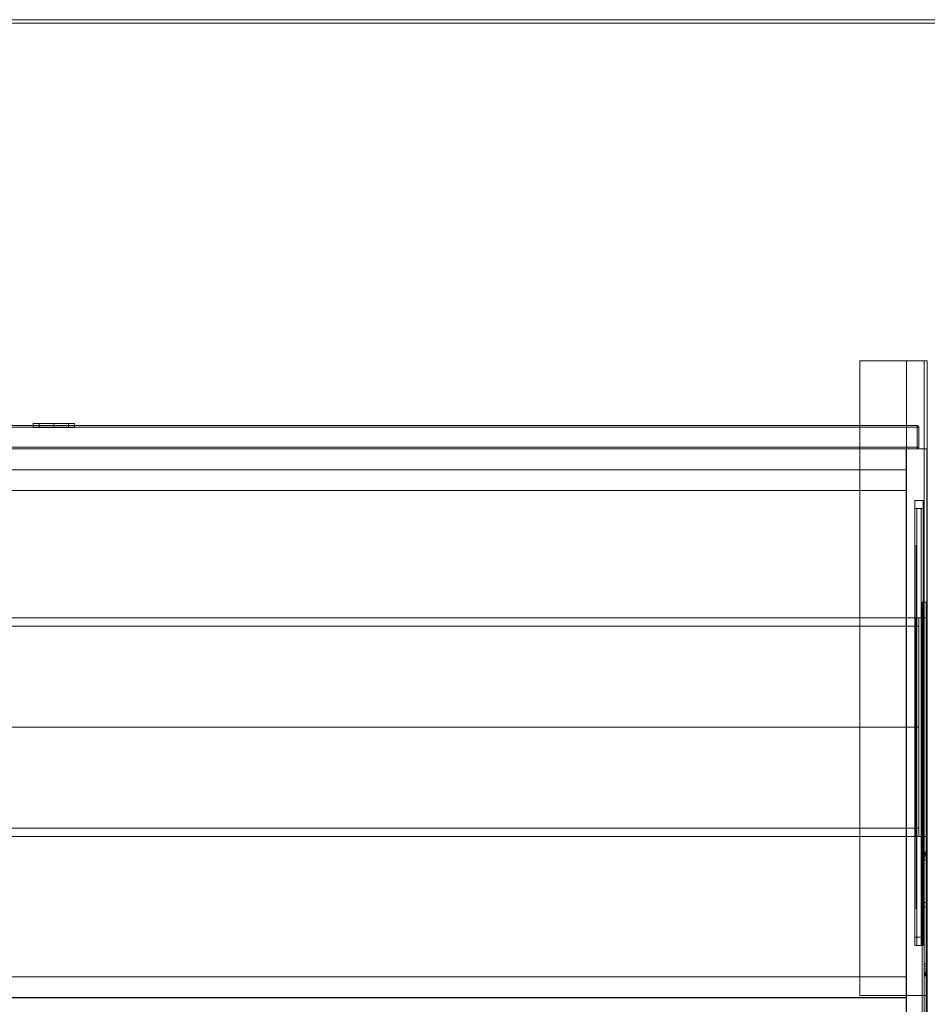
# Model space of a CAD drawing. Header units: inches. Extents: x 813 to 1305, y 19 to 194.
# Tile 638 of 656: x 1238 to 1259, y 107 to 131. Entities that reach past the tile are written whole.
import ezdxf

# ---------------------------------------------------------------- set-up
doc = ezdxf.new("R2010")
doc.units = ezdxf.units.IN
doc.header["$MEASUREMENT"] = 0
for name, color, linetype, true_color in [('CET color Grey100', 7, 'Continuous', 0xffffff), ('CET color Grey19', 7, 'Continuous', 0x2f2e34), ('CET color Grey98', 7, 'Continuous', 0xfafafa), ('CET color NavajoWhite4', 7, 'Continuous', 0x81775f)]:
    doc.layers.add(name, color=color, linetype=linetype, true_color=true_color)
doc.layers.add('CET Default', color=7, linetype='Continuous')

# ---------------------------------------------------------------- blocks, each defined once
blk = doc.blocks.new('*C180')
at = {"layer": 'CET color Grey19', "linetype": 'Continuous', "lineweight": 0}
for points in [[(42, 0.115, 18.75), (42, -0.55, 27.675), (42, 0.115, 27.675), (42, 0.115, 18.75)], [(42, -1.022, 24.836), (42, -1.028, 24.862), (42, -1.02, 24.809), (42, -1.022, 24.836)], [(42, -1.032, 23.926), (42, -1.02, 23.991), (42, -1.068, 23.869), (42, -1.032, 23.926)], [(42, -1.038, 24.887), (42, -1.051, 24.91), (42, -1.028, 24.862), (42, -1.038, 24.887)], [(42, -1.068, 24.931), (42, -1.088, 24.95), (42, -1.051, 24.91), (42, -1.068, 24.931)], [(42, -1.122, 23.829), (42, -1.068, 23.869), (42, -1.186, 23.812), (42, -1.122, 23.829)], [(42, -1.253, 23.819), (42, -1.186, 23.812), (42, -1.312, 23.85), (42, -1.253, 23.819)], [(42, -3.815, 26.25), (42, -3.887, 26.235), (42, -3.947, 26.192), (42, -3.815, 26.25)], [(42, -3.995, 26.056), (42, -3.974, 25.986), (42, -3.927, 25.929), (42, -3.995, 26.056)], [(42, -3.947, 26.192), (42, -3.985, 26.129), (42, -3.995, 26.056), (42, -3.947, 26.192)]]:
    blk.add_3dface(points, dxfattribs=at)
for points, invisible_edges in [([(42, -0.55, 27.675), (42.075, -0.55, 27.675), (42.075, 0.115, 27.675), (42, -0.55, 27.675)], 4), ([(42, -0.55, 27.675), (42.075, 0.115, 27.675), (42, 0.115, 27.675), (42, -0.55, 27.675)], 9), ([(42, 0.115, 18.75), (42.075, 0.115, 18.75), (42.075, -0.55, 18.75), (42, 0.115, 18.75)], 4), ([(42, 0.115, 18.75), (42.075, -0.55, 18.75), (42, -0.55, 18.75), (42, 0.115, 18.75)], 9), ([(42, 0.115, 18.75), (42, -0.55, 18.75), (42, -0.55, 27.75), (42, 0.115, 18.75)], 2), ([(42.075, 0.115, 27.675), (42.075, -0.55, 27.675), (42.075, 0.115, 18.75), (42.075, 0.115, 27.675)], 2), ([(42.075, -0.55, 18.75), (42.075, 0.115, 18.75), (42.075, -0.55, 27.675), (42.075, -0.55, 18.75)], 6), ([(42, -0.55, 27.75), (43.62, -0.55, 27.75), (43.62, -15.8, 27.75), (42, -0.55, 27.75)], 4), ([(42, -0.55, 27.75), (43.62, -15.8, 27.75), (42, -15.8, 27.75), (42, -0.55, 27.75)], 9), ([(42, -0.55, 27.75), (42.075, -0.55, 27.675), (43.62, -0.55, 27.675), (42, -0.55, 27.75)], 4), ([(42, -0.55, 27.75), (43.62, -0.55, 27.675), (43.62, -0.55, 27.75), (42, -0.55, 27.75)], 9), ([(42, -1.088, 24.95), (42, -0.55, 27.75), (42, -1.051, 24.91), (42, -1.088, 24.95)], 11), ([(42, -1.051, 24.91), (42, -0.55, 27.75), (42, -1.028, 24.862), (42, -1.051, 24.91)], 11), ([(42, -1.028, 24.862), (42, -0.55, 27.75), (42, -1.02, 24.809), (42, -1.028, 24.862)], 11), ([(42, -0.55, 27.75), (42, -1.088, 24.95), (42, -2.675, 26.211), (42, -0.55, 27.75)], 13), ([(42, -2.709, 26.232), (42, -0.55, 27.75), (42, -2.675, 26.211), (42, -2.709, 26.232)], 11), ([(42, -1.186, 23.812), (42, -0.55, 18.75), (42, -1.312, 23.85), (42, -1.186, 23.812)], 11), ([(42, -1.068, 23.869), (42, -0.55, 18.75), (42, -1.186, 23.812), (42, -1.068, 23.869)], 11), ([(42, -1.02, 23.991), (42, -0.55, 18.75), (42, -1.068, 23.869), (42, -1.02, 23.991)], 11), ([(42, -0.55, 18.75), (42, -1.02, 23.991), (42, -1.02, 24.809), (42, -0.55, 18.75)], 13), ([(42, -0.55, 18.75), (42, -1.02, 24.809), (42, -0.55, 27.75), (42, -0.55, 18.75)], 15), ([(42, -15.8, 27.75), (42.075, -15.8, 27.675), (42.075, -0.55, 27.675), (42, -15.8, 27.75)], 4), ([(42, -15.8, 27.75), (42.075, -0.55, 27.675), (42, -0.55, 27.75), (42, -15.8, 27.75)], 9), ([(42, -0.55, 18.75), (42.075, -0.55, 18.75), (42.075, -15.8, 27.162), (42, -0.55, 18.75)], 6), ([(42, -0.55, 18.75), (42.075, -15.8, 27.162), (42, -15.8, 27.162), (42, -0.55, 18.75)], 9), ([(42, -0.55, 27.75), (42, -15.8, 27.162), (42, -15.8, 27.75), (42, -0.55, 27.75)], 9), ([(42, -0.55, 27.75), (42, -2.787, 26.25), (42, -3.815, 26.25), (42, -0.55, 27.75)], 13), ([(42, -0.55, 27.75), (42, -3.815, 26.25), (42, -15.8, 27.162), (42, -0.55, 27.75)], 15), ([(42, -15.8, 27.162), (42, -1.312, 23.85), (42, -0.55, 18.75), (42, -15.8, 27.162)], 11), ([(42, -2.747, 26.246), (42, -0.55, 27.75), (42, -2.709, 26.232), (42, -2.747, 26.246)], 11), ([(42, -2.787, 26.25), (42, -0.55, 27.75), (42, -2.747, 26.246), (42, -2.787, 26.25)], 11), ([(42.075, -0.55, 18.75), (42.5, -0.55, 18.75), (42.5, -15.8, 27.162), (42.075, -0.55, 18.75)], 4), ([(42.075, -0.55, 18.75), (42.5, -15.8, 27.162), (42.075, -15.8, 27.162), (42.075, -0.55, 18.75)], 13), ([(42.075, -15.8, 27.237), (42.5, -15.8, 27.237), (42.5, -0.55, 18.825), (42.075, -15.8, 27.237)], 4), ([(42.075, -15.8, 27.237), (42.5, -0.55, 18.825), (42.075, -0.55, 18.825), (42.075, -15.8, 27.237)], 9), ([(42.075, -0.55, 18.75), (42.075, -0.55, 18.825), (42.5, -0.55, 18.825), (42.075, -0.55, 18.75)], 4), ([(42.075, -0.55, 18.75), (42.5, -0.55, 18.825), (42.5, -0.55, 18.75), (42.075, -0.55, 18.75)], 9), ([(42.075, -15.8, 27.675), (43.62, -15.8, 27.675), (43.62, -0.55, 27.675), (42.075, -15.8, 27.675)], 4), ([(42.075, -15.8, 27.675), (43.62, -0.55, 27.675), (42.075, -0.55, 27.675), (42.075, -15.8, 27.675)], 9), ([(42.075, -1.088, 24.95), (42.075, -1.068, 24.931), (42.075, -0.55, 27.675), (42.075, -1.088, 24.95)], 6), ([(42.075, -1.068, 24.931), (42.075, -1.051, 24.91), (42.075, -0.55, 27.675), (42.075, -1.068, 24.931)], 6), ([(42.075, -1.051, 24.91), (42.075, -1.038, 24.887), (42.075, -0.55, 27.675), (42.075, -1.051, 24.91)], 6), ([(42.075, -1.038, 24.887), (42.075, -1.028, 24.862), (42.075, -0.55, 27.675), (42.075, -1.038, 24.887)], 6), ([(42.075, -1.028, 24.862), (42.075, -1.022, 24.836), (42.075, -0.55, 27.675), (42.075, -1.028, 24.862)], 6), ([(42.075, -1.022, 24.836), (42.075, -1.02, 24.809), (42.075, -0.55, 27.675), (42.075, -1.022, 24.836)], 6), ([(42.075, -2.675, 26.211), (42.075, -1.088, 24.95), (42.075, -0.55, 27.675), (42.075, -2.675, 26.211)], 6), ([(42.075, -2.709, 26.232), (42.075, -2.691, 26.223), (42.075, -0.55, 27.675), (42.075, -2.709, 26.232)], 6), ([(42.075, -2.691, 26.223), (42.075, -2.675, 26.211), (42.075, -0.55, 27.675), (42.075, -2.691, 26.223)], 6), ([(42.075, -1.02, 23.991), (42.075, -1.032, 23.926), (42.075, -0.55, 18.75), (42.075, -1.02, 23.991)], 6), ([(42.075, -1.032, 23.926), (42.075, -1.068, 23.869), (42.075, -0.55, 18.75), (42.075, -1.032, 23.926)], 6), ([(42.075, -1.068, 23.869), (42.075, -1.122, 23.829), (42.075, -0.55, 18.75), (42.075, -1.068, 23.869)], 6), ([(42.075, -1.122, 23.829), (42.075, -1.186, 23.812), (42.075, -0.55, 18.75), (42.075, -1.122, 23.829)], 6), ([(42.075, -1.186, 23.812), (42.075, -1.253, 23.819), (42.075, -0.55, 18.75), (42.075, -1.186, 23.812)], 6), ([(42.075, -1.253, 23.819), (42.075, -1.312, 23.85), (42.075, -0.55, 18.75), (42.075, -1.253, 23.819)], 6), ([(42.075, -1.02, 24.809), (42.075, -1.02, 23.991), (42.075, -0.55, 18.75), (42.075, -1.02, 24.809)], 6), ([(42.075, -1.02, 24.809), (42.075, -0.55, 18.75), (42.075, -0.55, 27.675), (42.075, -1.02, 24.809)], 15), ([(42.075, -15.8, 27.162), (42.075, -0.55, 27.675), (42.075, -15.8, 27.675), (42.075, -15.8, 27.162)], 9), ([(42.075, -1.312, 23.85), (42.075, -15.8, 27.162), (42.075, -0.55, 18.75), (42.075, -1.312, 23.85)], 13), ([(42.075, -3.815, 26.25), (42.075, -2.787, 26.25), (42.075, -0.55, 27.675), (42.075, -3.815, 26.25)], 6), ([(42.075, -3.815, 26.25), (42.075, -0.55, 27.675), (42.075, -15.8, 27.162), (42.075, -3.815, 26.25)], 15), ([(42.075, -2.787, 26.25), (42.075, -2.767, 26.249), (42.075, -0.55, 27.675), (42.075, -2.787, 26.25)], 6), ([(42.075, -2.767, 26.249), (42.075, -2.747, 26.246), (42.075, -0.55, 27.675), (42.075, -2.767, 26.249)], 6), ([(42.075, -2.747, 26.246), (42.075, -2.727, 26.24), (42.075, -0.55, 27.675), (42.075, -2.747, 26.246)], 6), ([(42.075, -2.727, 26.24), (42.075, -2.709, 26.232), (42.075, -0.55, 27.675), (42.075, -2.727, 26.24)], 6), ([(42.5, -0.55, 18.75), (42.5, -0.55, 18.825), (42.5, -15.8, 27.237), (42.5, -0.55, 18.75)], 4), ([(42.5, -0.55, 18.75), (42.5, -15.8, 27.237), (42.5, -15.8, 27.162), (42.5, -0.55, 18.75)], 9), ([(43.62, -15.8, 27.75), (43.62, -15.8, 27.675), (43.62, -0.55, 27.675), (43.62, -15.8, 27.75)], 4), ([(43.62, -15.8, 27.75), (43.62, -0.55, 27.675), (43.62, -0.55, 27.75), (43.62, -15.8, 27.75)], 9), ([(42, -1.02, 24.809), (42.075, -1.02, 24.809), (42.075, -1.022, 24.836), (42, -1.02, 24.809)], 4), ([(42, -1.02, 24.809), (42.075, -1.022, 24.836), (42, -1.022, 24.836), (42, -1.02, 24.809)], 9), ([(42, -1.02, 23.991), (42, -1.032, 23.926), (42.075, -1.032, 23.926), (42, -1.02, 23.991)], 4), ([(42, -1.02, 23.991), (42.075, -1.032, 23.926), (42.075, -1.02, 23.991), (42, -1.02, 23.991)], 9), ([(42, -1.02, 23.991), (42.075, -1.02, 23.991), (42.075, -1.02, 24.809), (42, -1.02, 23.991)], 4), ([(42, -1.02, 23.991), (42.075, -1.02, 24.809), (42, -1.02, 24.809), (42, -1.02, 23.991)], 9), ([(42, -1.022, 24.836), (42.075, -1.022, 24.836), (42.075, -1.028, 24.862), (42, -1.022, 24.836)], 4), ([(42, -1.022, 24.836), (42.075, -1.028, 24.862), (42, -1.028, 24.862), (42, -1.022, 24.836)], 9), ([(42, -1.028, 24.862), (42.075, -1.028, 24.862), (42.075, -1.038, 24.887), (42, -1.028, 24.862)], 4), ([(42, -1.028, 24.862), (42.075, -1.038, 24.887), (42, -1.038, 24.887), (42, -1.028, 24.862)], 9), ([(42, -1.032, 23.926), (42, -1.068, 23.869), (42.075, -1.068, 23.869), (42, -1.032, 23.926)], 4), ([(42, -1.032, 23.926), (42.075, -1.068, 23.869), (42.075, -1.032, 23.926), (42, -1.032, 23.926)], 9), ([(42, -1.038, 24.887), (42.075, -1.038, 24.887), (42.075, -1.051, 24.91), (42, -1.038, 24.887)], 4), ([(42, -1.038, 24.887), (42.075, -1.051, 24.91), (42, -1.051, 24.91), (42, -1.038, 24.887)], 9), ([(42, -1.051, 24.91), (42.075, -1.051, 24.91), (42.075, -1.068, 24.931), (42, -1.051, 24.91)], 4), ([(42, -1.051, 24.91), (42.075, -1.068, 24.931), (42, -1.068, 24.931), (42, -1.051, 24.91)], 9), ([(42, -1.068, 24.931), (42.075, -1.068, 24.931), (42.075, -1.088, 24.95), (42, -1.068, 24.931)], 4), ([(42, -1.068, 24.931), (42.075, -1.088, 24.95), (42, -1.088, 24.95), (42, -1.068, 24.931)], 9), ([(42, -1.068, 23.869), (42, -1.122, 23.829), (42.075, -1.122, 23.829), (42, -1.068, 23.869)], 4), ([(42, -1.068, 23.869), (42.075, -1.122, 23.829), (42.075, -1.068, 23.869), (42, -1.068, 23.869)], 9), ([(42, -1.088, 24.95), (42.075, -1.088, 24.95), (42.075, -2.675, 26.211), (42, -1.088, 24.95)], 4), ([(42, -1.088, 24.95), (42.075, -2.675, 26.211), (42, -2.675, 26.211), (42, -1.088, 24.95)], 9), ([(42, -1.122, 23.829), (42, -1.186, 23.812), (42.075, -1.186, 23.812), (42, -1.122, 23.829)], 4), ([(42, -1.122, 23.829), (42.075, -1.186, 23.812), (42.075, -1.122, 23.829), (42, -1.122, 23.829)], 9), ([(42, -1.186, 23.812), (42, -1.253, 23.819), (42.075, -1.253, 23.819), (42, -1.186, 23.812)], 4), ([(42, -1.186, 23.812), (42.075, -1.253, 23.819), (42.075, -1.186, 23.812), (42, -1.186, 23.812)], 9), ([(42, -1.253, 23.819), (42, -1.312, 23.85), (42.075, -1.312, 23.85), (42, -1.253, 23.819)], 4), ([(42, -1.253, 23.819), (42.075, -1.312, 23.85), (42.075, -1.253, 23.819), (42, -1.253, 23.819)], 9), ([(42, -3.927, 25.929), (42.075, -3.927, 25.929), (42.075, -1.312, 23.85), (42, -3.927, 25.929)], 4), ([(42, -3.927, 25.929), (42.075, -1.312, 23.85), (42, -1.312, 23.85), (42, -3.927, 25.929)], 9), ([(42, -15.8, 27.162), (42, -3.927, 25.929), (42, -1.312, 23.85), (42, -15.8, 27.162)], 13), ([(42.075, -1.312, 23.85), (42.075, -3.927, 25.929), (42.075, -15.8, 27.162), (42.075, -1.312, 23.85)], 6), ([(42, -2.675, 26.211), (42.075, -2.675, 26.211), (42.075, -2.691, 26.223), (42, -2.675, 26.211)], 4), ([(42, -2.675, 26.211), (42.075, -2.691, 26.223), (42, -2.691, 26.223), (42, -2.675, 26.211)], 15), ([(42, -2.691, 26.223), (42, -2.709, 26.232), (42, -2.675, 26.211), (42, -2.691, 26.223)], 13), ([(42, -2.691, 26.223), (42.075, -2.691, 26.223), (42.075, -2.709, 26.232), (42, -2.691, 26.223)], 13), ([(42, -2.691, 26.223), (42.075, -2.709, 26.232), (42, -2.709, 26.232), (42, -2.691, 26.223)], 15), ([(42, -2.709, 26.232), (42.075, -2.709, 26.232), (42.075, -2.727, 26.24), (42, -2.709, 26.232)], 13), ([(42, -2.709, 26.232), (42.075, -2.727, 26.24), (42, -2.727, 26.24), (42, -2.709, 26.232)], 15), ([(42, -2.727, 26.24), (42, -2.747, 26.246), (42, -2.709, 26.232), (42, -2.727, 26.24)], 13), ([(42, -2.727, 26.24), (42.075, -2.727, 26.24), (42.075, -2.747, 26.246), (42, -2.727, 26.24)], 13), ([(42, -2.727, 26.24), (42.075, -2.747, 26.246), (42, -2.747, 26.246), (42, -2.727, 26.24)], 15), ([(42, -2.747, 26.246), (42.075, -2.747, 26.246), (42.075, -2.767, 26.249), (42, -2.747, 26.246)], 13), ([(42, -2.747, 26.246), (42.075, -2.767, 26.249), (42, -2.767, 26.249), (42, -2.747, 26.246)], 15), ([(42, -2.767, 26.249), (42, -2.787, 26.25), (42, -2.747, 26.246), (42, -2.767, 26.249)], 13), ([(42, -2.767, 26.249), (42.075, -2.767, 26.249), (42.075, -2.787, 26.25), (42, -2.767, 26.249)], 13), ([(42, -2.767, 26.249), (42.075, -2.787, 26.25), (42, -2.787, 26.25), (42, -2.767, 26.249)], 13), ([(42, -2.787, 26.25), (42.075, -2.787, 26.25), (42.075, -3.815, 26.25), (42, -2.787, 26.25)], 4), ([(42, -2.787, 26.25), (42.075, -3.815, 26.25), (42, -3.815, 26.25), (42, -2.787, 26.25)], 9), ([(42, -3.815, 26.25), (42.075, -3.815, 26.25), (42.075, -3.887, 26.235), (42, -3.815, 26.25)], 4), ([(42, -3.815, 26.25), (42.075, -3.887, 26.235), (42, -3.887, 26.235), (42, -3.815, 26.25)], 9), ([(42, -15.8, 27.162), (42, -3.815, 26.25), (42, -3.947, 26.192), (42, -15.8, 27.162)], 13), ([(42, -3.887, 26.235), (42.075, -3.887, 26.235), (42.075, -3.947, 26.192), (42, -3.887, 26.235)], 4), ([(42, -3.887, 26.235), (42.075, -3.947, 26.192), (42, -3.947, 26.192), (42, -3.887, 26.235)], 9), ([(42, -3.974, 25.986), (42.075, -3.974, 25.986), (42.075, -3.927, 25.929), (42, -3.974, 25.986)], 4), ([(42, -3.974, 25.986), (42.075, -3.927, 25.929), (42, -3.927, 25.929), (42, -3.974, 25.986)], 9), ([(42, -15.8, 27.162), (42, -3.995, 26.056), (42, -3.927, 25.929), (42, -15.8, 27.162)], 13), ([(42, -3.947, 26.192), (42.075, -3.947, 26.192), (42.075, -3.985, 26.129), (42, -3.947, 26.192)], 4), ([(42, -3.947, 26.192), (42.075, -3.985, 26.129), (42, -3.985, 26.129), (42, -3.947, 26.192)], 9), ([(42, -15.8, 27.162), (42, -3.947, 26.192), (42, -3.995, 26.056), (42, -15.8, 27.162)], 13), ([(42, -3.995, 26.056), (42.075, -3.995, 26.056), (42.075, -3.974, 25.986), (42, -3.995, 26.056)], 4), ([(42, -3.995, 26.056), (42.075, -3.974, 25.986), (42, -3.974, 25.986), (42, -3.995, 26.056)], 9), ([(42, -3.985, 26.129), (42.075, -3.985, 26.129), (42.075, -3.995, 26.056), (42, -3.985, 26.129)], 4), ([(42, -3.985, 26.129), (42.075, -3.995, 26.056), (42, -3.995, 26.056), (42, -3.985, 26.129)], 9), ([(42.075, -3.887, 26.235), (42.075, -3.815, 26.25), (42.075, -15.8, 27.162), (42.075, -3.887, 26.235)], 6), ([(42.075, -3.947, 26.192), (42.075, -3.887, 26.235), (42.075, -15.8, 27.162), (42.075, -3.947, 26.192)], 6), ([(42.075, -3.927, 25.929), (42.075, -3.974, 25.986), (42.075, -15.8, 27.162), (42.075, -3.927, 25.929)], 6), ([(42.075, -3.985, 26.129), (42.075, -3.947, 26.192), (42.075, -15.8, 27.162), (42.075, -3.985, 26.129)], 6), ([(42.075, -3.974, 25.986), (42.075, -3.995, 26.056), (42.075, -15.8, 27.162), (42.075, -3.974, 25.986)], 6), ([(42.075, -3.995, 26.056), (42.075, -3.985, 26.129), (42.075, -15.8, 27.162), (42.075, -3.995, 26.056)], 6), ([(42, -15.8, 27.75), (42.075, -15.8, 27.675), (43.62, -15.8, 27.675), (42, -15.8, 27.75)], 13), ([(42, -15.8, 27.75), (43.62, -15.8, 27.675), (43.62, -15.8, 27.75), (42, -15.8, 27.75)], 9), ([(42, -15.8, 27.162), (42.075, -15.8, 27.162), (42.075, -15.8, 27.675), (42, -15.8, 27.162)], 4), ([(42, -15.8, 27.162), (42.075, -15.8, 27.675), (42, -15.8, 27.75), (42, -15.8, 27.162)], 11), ([(42.075, -15.8, 27.162), (42.5, -15.8, 27.162), (42.5, -15.8, 27.237), (42.075, -15.8, 27.162)], 4), ([(42.075, -15.8, 27.162), (42.5, -15.8, 27.237), (42.075, -15.8, 27.237), (42.075, -15.8, 27.162)], 9)]:
    blk.add_3dface(points, dxfattribs=dict(at, invisible_edges=invisible_edges))
at = {"layer": 'CET color Grey98', "linetype": 'Continuous', "lineweight": 0}
for points, invisible_edges in [([(0.118, -23.913, 29), (83.882, -23.913, 29), (83.882, -0.118, 29), (0.118, -23.913, 29)], 4), ([(0.118, -23.913, 29), (83.882, -0.118, 29), (0.118, -0.118, 29), (0.118, -23.913, 29)], 9), ([(83.882, -23.913, 27.75), (0.118, -23.913, 27.75), (0.118, -23.913, 29), (83.882, -23.913, 27.75)], 4), ([(83.882, -23.913, 27.75), (0.118, -23.913, 29), (83.882, -23.913, 29), (83.882, -23.913, 27.75)], 9), ([(83.882, -23.913, 29), (0.118, -23.913, 29), (0.118, -24, 28.92), (83.882, -23.913, 29)], 4), ([(83.882, -23.913, 29), (0.118, -24, 28.92), (83.882, -24, 28.92), (83.882, -23.913, 29)], 9), ([(83.882, -24, 27.83), (0.118, -24, 27.83), (0.118, -23.913, 27.75), (83.882, -24, 27.83)], 4), ([(83.882, -24, 27.83), (0.118, -23.913, 27.75), (83.882, -23.913, 27.75), (83.882, -24, 27.83)], 9), ([(83.882, -24, 28.92), (0.118, -24, 28.92), (0.118, -24, 27.83), (83.882, -24, 28.92)], 4), ([(83.882, -24, 28.92), (0.118, -24, 27.83), (83.882, -24, 27.83), (83.882, -24, 28.92)], 9)]:
    blk.add_3dface(points, dxfattribs=dict(at, invisible_edges=invisible_edges))
at = {"layer": 'CET color NavajoWhite4', "linetype": 'Continuous', "lineweight": 0}
for points, invisible_edges in [([(0.118, -23.913, 27.75), (83.882, -0.118, 27.75), (83.882, -23.913, 27.75), (0.118, -23.913, 27.75)], 9), ([(0.118, -23.913, 27.75), (0.118, -0.118, 27.75), (83.882, -0.118, 27.75), (0.118, -23.913, 27.75)], 4)]:
    blk.add_3dface(points, dxfattribs=dict(at, invisible_edges=invisible_edges))
blk = doc.blocks.new('*C179')
at = {"layer": 'CET Default', "linetype": 'Continuous', "lineweight": 0, "rotation": 179.9999999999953}
blk.add_blockref('*C180', (502.722, 919.855), dxfattribs=at)
blk = doc.blocks.new('*C250')
at = {"layer": 'CET color Grey98', "linetype": 'Continuous', "lineweight": 0}
for points, invisible_edges in [([(0.01, 14, 49.5), (0.01, 0.313, 49.5), (0.01, 0.313, 65.5), (0.01, 14, 49.5)], 4), ([(0.01, 14, 49.5), (0.01, 0.313, 65.5), (0.01, 14, 65.5), (0.01, 14, 49.5)], 9), ([(0.01, 14, 49.5), (0.5, 14, 49.5), (0.5, 0.313, 49.5), (0.01, 14, 49.5)], 4), ([(0.01, 14, 49.5), (0.5, 0.313, 49.5), (0.01, 0.313, 49.5), (0.01, 14, 49.5)], 9), ([(0.01, 0.313, 65.5), (0.5, 0.313, 65.5), (0.5, 14, 65.5), (0.01, 0.313, 65.5)], 4), ([(0.01, 0.313, 65.5), (0.5, 14, 65.5), (0.01, 14, 65.5), (0.01, 0.313, 65.5)], 9), ([(0.025, 4, 49.4), (0.025, 14, 42.4), (0.125, 4, 49.4), (0.025, 4, 49.4)], 2), ([(0.025, 14, 42.4), (0.125, 14, 42.4), (0.125, 4, 49.4), (0.025, 14, 42.4)], 4), ([(0.025, 14, 49.4), (0.025, 4, 49.4), (0.125, 14, 49.4), (0.025, 14, 49.4)], 2), ([(0.025, 4, 49.4), (0.125, 4, 49.4), (0.125, 14, 49.4), (0.025, 4, 49.4)], 4), ([(0.5, 14, 65), (0.5, 0.313, 65), (0.5, 0.313, 65.5), (0.5, 14, 65)], 4), ([(0.5, 14, 65), (0.5, 0.313, 65.5), (0.5, 14, 65.5), (0.5, 14, 65)], 9), ([(0.5, 14, 65), (41.49, 14, 65), (41.49, 0.313, 65), (0.5, 14, 65)], 4), ([(0.5, 14, 65), (41.49, 0.313, 65), (0.5, 0.313, 65), (0.5, 14, 65)], 9), ([(0.5, 0.313, 65.5), (41.49, 0.313, 65.5), (41.49, 14, 65.5), (0.5, 0.313, 65.5)], 4), ([(0.5, 0.313, 65.5), (41.49, 14, 65.5), (0.5, 14, 65.5), (0.5, 0.313, 65.5)], 9), ([(0.5, 0.313, 49.5), (0.5, 14, 49.5), (0.5, 14, 65.5), (0.5, 0.313, 49.5)], 4), ([(0.5, 0.313, 49.5), (0.5, 14, 65.5), (0.5, 0.313, 65.5), (0.5, 0.313, 49.5)], 9), ([(0.5, 14, 49.5), (0.5, 13.5, 49.5), (0.5, 13.5, 65), (0.5, 14, 49.5)], 4), ([(0.5, 14, 49.5), (0.5, 13.5, 65), (0.5, 14, 65), (0.5, 14, 49.5)], 9), ([(0.5, 14, 49.5), (41.49, 14, 49.5), (41.49, 13.5, 49.5), (0.5, 14, 49.5)], 4), ([(0.5, 14, 49.5), (41.49, 13.5, 49.5), (0.5, 13.5, 49.5), (0.5, 14, 49.5)], 9), ([(0.5, 13.5, 65), (41.49, 13.5, 65), (41.49, 14, 65), (0.5, 13.5, 65)], 4), ([(0.5, 13.5, 65), (41.49, 14, 65), (0.5, 14, 65), (0.5, 13.5, 65)], 9), ([(0.51, 13.999, 51), (0.51, 0.313, 51), (0.51, 0.313, 51.5), (0.51, 13.999, 51)], 4), ([(0.51, 13.999, 51), (0.51, 0.313, 51.5), (0.51, 13.999, 51.5), (0.51, 13.999, 51)], 9), ([(0.51, 13.999, 51), (41.49, 13.999, 51), (41.49, 0.313, 51), (0.51, 13.999, 51)], 4), ([(0.51, 13.999, 51), (41.49, 0.313, 51), (0.51, 0.313, 51), (0.51, 13.999, 51)], 9), ([(0.51, 0.313, 51.5), (41.49, 0.313, 51.5), (41.49, 13.999, 51.5), (0.51, 0.313, 51.5)], 4), ([(0.51, 0.313, 51.5), (41.49, 13.999, 51.5), (0.51, 13.999, 51.5), (0.51, 0.313, 51.5)], 9), ([(41.49, 13.501, 49.5), (0.5, 13.501, 49.5), (0.5, 13.501, 51.501), (41.49, 13.501, 49.5)], 4), ([(41.49, 13.501, 49.5), (0.5, 13.501, 51.501), (41.49, 13.501, 51.501), (41.49, 13.501, 49.5)], 9), ([(0.5, 13.501, 49.5), (0.5, 13, 49.5), (0.5, 13, 51.501), (0.5, 13.501, 49.5)], 4), ([(0.5, 13.501, 49.5), (0.5, 13, 51.501), (0.5, 13.501, 51.501), (0.5, 13.501, 49.5)], 9), ([(0.5, 13.501, 49.5), (41.49, 13.501, 49.5), (41.49, 13, 49.5), (0.5, 13.501, 49.5)], 4), ([(0.5, 13.501, 49.5), (41.49, 13, 49.5), (0.5, 13, 49.5), (0.5, 13.501, 49.5)], 9), ([(0.5, 13, 51.501), (41.49, 13, 51.501), (41.49, 13.501, 51.501), (0.5, 13, 51.501)], 4), ([(0.5, 13, 51.501), (41.49, 13.501, 51.501), (0.5, 13.501, 51.501), (0.5, 13, 51.501)], 9), ([(0.5, 13.5, 49.5), (41.49, 13.5, 49.5), (41.49, 13.5, 65), (0.5, 13.5, 49.5)], 4), ([(0.5, 13.5, 49.5), (41.49, 13.5, 65), (0.5, 13.5, 65), (0.5, 13.5, 49.5)], 9), ([(0.5, 13, 49.5), (41.49, 13, 49.5), (41.49, 13, 51.501), (0.5, 13, 49.5)], 4), ([(0.5, 13, 49.5), (41.49, 13, 51.501), (0.5, 13, 51.501), (0.5, 13, 49.5)], 9), ([(41.49, 1.313, 49.5), (0.5, 1.313, 49.5), (0.5, 1.313, 51), (41.49, 1.313, 49.5)], 4), ([(41.49, 1.313, 49.5), (0.5, 1.313, 51), (41.49, 1.313, 51), (41.49, 1.313, 49.5)], 9), ([(0.5, 1.313, 49.5), (0.5, 0.813, 49.5), (0.5, 0.813, 51), (0.5, 1.313, 49.5)], 4), ([(0.5, 1.313, 49.5), (0.5, 0.813, 51), (0.5, 1.313, 51), (0.5, 1.313, 49.5)], 9), ([(0.5, 1.313, 49.5), (41.49, 1.313, 49.5), (41.49, 0.813, 49.5), (0.5, 1.313, 49.5)], 4), ([(0.5, 1.313, 49.5), (41.49, 0.813, 49.5), (0.5, 0.813, 49.5), (0.5, 1.313, 49.5)], 9), ([(0.5, 0.813, 51), (41.49, 0.813, 51), (41.49, 1.313, 51), (0.5, 0.813, 51)], 4), ([(0.5, 0.813, 51), (41.49, 1.313, 51), (0.5, 1.313, 51), (0.5, 0.813, 51)], 9), ([(0.5, 0.813, 49.5), (41.49, 0.813, 49.5), (41.49, 0.813, 51), (0.5, 0.813, 49.5)], 4), ([(0.5, 0.813, 49.5), (41.49, 0.813, 51), (0.5, 0.813, 51), (0.5, 0.813, 49.5)], 9), ([(0.01, 0.313, 49.5), (0.5, 0.313, 49.5), (0.5, 0.313, 65.5), (0.01, 0.313, 49.5)], 4), ([(0.01, 0.313, 49.5), (0.5, 0.313, 65.5), (0.01, 0.313, 65.5), (0.01, 0.313, 49.5)], 9), ([(0.201, 0.273, 49.501), (0.201, 0.273, 65.499), (0.241, 0.313, 65.459), (0.201, 0.273, 49.501)], 4), ([(0.201, 0.273, 49.501), (0.241, 0.313, 65.459), (0.241, 0.313, 49.541), (0.201, 0.273, 49.501)], 9), ([(0.201, 0.273, 65.499), (41.799, 0.273, 65.499), (41.759, 0.313, 65.459), (0.201, 0.273, 65.499)], 4), ([(0.201, 0.273, 65.499), (41.759, 0.313, 65.459), (0.241, 0.313, 65.459), (0.201, 0.273, 65.499)], 9), ([(41.799, 0.273, 49.501), (0.201, 0.273, 49.501), (0.241, 0.313, 49.541), (41.799, 0.273, 49.501)], 4), ([(0.201, -0.21, 49.501), (0.201, -0.21, 65.499), (0.201, 0.273, 65.499), (0.201, -0.21, 49.501)], 4), ([(0.201, -0.21, 49.501), (0.201, 0.273, 65.499), (0.201, 0.273, 49.501), (0.201, -0.21, 49.501)], 9), ([(0.201, -0.21, 65.499), (41.799, -0.21, 65.499), (41.799, 0.273, 65.499), (0.201, -0.21, 65.499)], 4), ([(0.201, -0.21, 65.499), (41.799, 0.273, 65.499), (0.201, 0.273, 65.499), (0.201, -0.21, 65.499)], 9), ([(41.799, -0.21, 49.501), (0.201, -0.21, 49.501), (0.201, 0.273, 49.501), (41.799, -0.21, 49.501)], 4), ([(41.799, -0.21, 49.501), (0.201, 0.273, 49.501), (41.799, 0.273, 49.501), (41.799, -0.21, 49.501)], 9), ([(0.241, 0.313, 49.541), (41.759, 0.313, 65.459), (41.759, 0.313, 49.541), (0.241, 0.313, 49.541)], 9), ([(0.241, 0.313, 49.541), (0.241, 0.313, 65.459), (41.759, 0.313, 65.459), (0.241, 0.313, 49.541)], 4), ([(0.241, 0.313, 49.541), (0.241, 0.313, 65.459), (0.241, -0.25, 65.459), (0.241, 0.313, 49.541)], 4), ([(0.241, 0.313, 49.541), (0.241, -0.25, 65.459), (0.241, -0.25, 49.541), (0.241, 0.313, 49.541)], 9), ([(0.241, 0.313, 65.459), (41.759, 0.313, 65.459), (41.759, -0.25, 65.459), (0.241, 0.313, 65.459)], 4), ([(0.241, 0.313, 65.459), (41.759, -0.25, 65.459), (0.241, -0.25, 65.459), (0.241, 0.313, 65.459)], 9), ([(41.759, 0.313, 49.541), (0.241, 0.313, 49.541), (0.241, -0.25, 49.541), (41.759, 0.313, 49.541)], 4), ([(41.759, 0.313, 49.541), (0.241, -0.25, 49.541), (41.759, -0.25, 49.541), (41.759, 0.313, 49.541)], 9), ([(41.799, 0.273, 49.501), (0.241, 0.313, 49.541), (41.759, 0.313, 49.541), (41.799, 0.273, 49.501)], 9), ([(0.5, 0.313, 65), (41.49, 0.313, 65), (41.49, 0.313, 65.5), (0.5, 0.313, 65)], 4), ([(0.5, 0.313, 65), (41.49, 0.313, 65.5), (0.5, 0.313, 65.5), (0.5, 0.313, 65)], 9), ([(0.51, 0.313, 51), (41.49, 0.313, 51), (41.49, 0.313, 51.5), (0.51, 0.313, 51)], 4), ([(0.51, 0.313, 51), (41.49, 0.313, 51.5), (0.51, 0.313, 51.5), (0.51, 0.313, 51)], 9), ([(0.241, -0.25, 49.541), (0.241, -0.25, 65.459), (0.201, -0.21, 65.499), (0.241, -0.25, 49.541)], 4), ([(0.241, -0.25, 49.541), (0.201, -0.21, 65.499), (0.201, -0.21, 49.501), (0.241, -0.25, 49.541)], 9), ([(0.241, -0.25, 65.459), (41.799, -0.21, 65.499), (0.201, -0.21, 65.499), (0.241, -0.25, 65.459)], 9), ([(41.759, -0.25, 49.541), (0.241, -0.25, 49.541), (0.201, -0.21, 49.501), (41.759, -0.25, 49.541)], 4), ([(41.759, -0.25, 49.541), (0.201, -0.21, 49.501), (41.799, -0.21, 49.501), (41.759, -0.25, 49.541)], 9), ([(0.241, -0.25, 65.459), (41.759, -0.25, 65.459), (41.799, -0.21, 65.499), (0.241, -0.25, 65.459)], 4), ([(20.646, -0.3, 49.946), (20.5, -0.3, 50.3), (20.5, -0.2, 50.3), (20.646, -0.3, 49.946)], 4), ([(20.646, -0.3, 49.946), (20.5, -0.2, 50.3), (20.646, -0.2, 49.946), (20.646, -0.3, 49.946)], 9), ([(20.5, -0.3, 50.3), (20.646, -0.3, 50.654), (20.646, -0.2, 50.654), (20.5, -0.3, 50.3)], 4), ([(20.5, -0.3, 50.3), (20.646, -0.2, 50.654), (20.5, -0.2, 50.3), (20.5, -0.3, 50.3)], 9), ([(21, -0.2, 50.8), (20.646, -0.2, 49.946), (20.5, -0.2, 50.3), (21, -0.2, 50.8)], 13), ([(21, -0.2, 50.8), (20.5, -0.2, 50.3), (20.646, -0.2, 50.654), (21, -0.2, 50.8)], 9), ([(20.646, -0.3, 50.654), (21, -0.3, 50.8), (20.646, -0.2, 50.654), (20.646, -0.3, 50.654)], 2), ([(21, -0.3, 50.8), (21, -0.2, 50.8), (20.646, -0.2, 50.654), (21, -0.3, 50.8)], 4), ([(21, -0.2, 50.8), (21, -0.2, 49.8), (20.646, -0.2, 49.946), (21, -0.2, 50.8)], 13), ([(21, -0.3, 49.8), (20.646, -0.3, 49.946), (20.646, -0.2, 49.946), (21, -0.3, 49.8)], 4), ([(21, -0.3, 49.8), (20.646, -0.2, 49.946), (21, -0.2, 49.8), (21, -0.3, 49.8)], 9), ([(21, -0.2, 50.8), (21.354, -0.2, 50.654), (21.5, -0.2, 50.3), (21, -0.2, 50.8)], 4), ([(21, -0.2, 50.8), (21.5, -0.2, 50.3), (21.354, -0.2, 49.946), (21, -0.2, 50.8)], 13), ([(21, -0.2, 50.8), (21.354, -0.2, 49.946), (21, -0.2, 49.8), (21, -0.2, 50.8)], 13), ([(21, -0.3, 50.8), (21.354, -0.3, 50.654), (21.354, -0.2, 50.654), (21, -0.3, 50.8)], 4), ([(21, -0.3, 50.8), (21.354, -0.2, 50.654), (21, -0.2, 50.8), (21, -0.3, 50.8)], 9), ([(21.354, -0.3, 49.946), (21, -0.3, 49.8), (21, -0.2, 49.8), (21.354, -0.3, 49.946)], 4), ([(21.354, -0.3, 49.946), (21, -0.2, 49.8), (21.354, -0.2, 49.946), (21.354, -0.3, 49.946)], 9), ([(21.354, -0.3, 50.654), (21.5, -0.3, 50.3), (21.5, -0.2, 50.3), (21.354, -0.3, 50.654)], 4), ([(21.354, -0.3, 50.654), (21.5, -0.2, 50.3), (21.354, -0.2, 50.654), (21.354, -0.3, 50.654)], 9), ([(21.5, -0.3, 50.3), (21.354, -0.3, 49.946), (21.354, -0.2, 49.946), (21.5, -0.3, 50.3)], 4), ([(21.5, -0.3, 50.3), (21.354, -0.2, 49.946), (21.5, -0.2, 50.3), (21.5, -0.3, 50.3)], 9), ([(0.241, -0.25, 49.541), (41.759, -0.25, 49.541), (41.759, -0.25, 65.459), (0.241, -0.25, 49.541)], 4), ([(0.241, -0.25, 49.541), (41.759, -0.25, 65.459), (0.241, -0.25, 65.459), (0.241, -0.25, 49.541)], 9), ([(21, -0.3, 50.8), (20.646, -0.3, 50.654), (20.5, -0.3, 50.3), (21, -0.3, 50.8)], 4), ([(21, -0.3, 50.8), (20.5, -0.3, 50.3), (20.646, -0.3, 49.946), (21, -0.3, 50.8)], 13), ([(21, -0.3, 50.8), (20.646, -0.3, 49.946), (21, -0.3, 49.8), (21, -0.3, 50.8)], 13), ([(21, -0.3, 50.8), (21, -0.3, 49.8), (21.354, -0.3, 49.946), (21, -0.3, 50.8)], 13), ([(21, -0.3, 50.8), (21.354, -0.3, 49.946), (21.5, -0.3, 50.3), (21, -0.3, 50.8)], 13), ([(21, -0.3, 50.8), (21.5, -0.3, 50.3), (21.354, -0.3, 50.654), (21, -0.3, 50.8)], 9)]:
    blk.add_3dface(points, dxfattribs=dict(at, invisible_edges=invisible_edges))
for points in [[(0.025, 14, 42.4), (0.025, 4, 49.4), (0.025, 14, 49.4), (0.025, 14, 42.4)], [(0.125, 14, 49.4), (0.125, 4, 49.4), (0.125, 14, 42.4), (0.125, 14, 49.4)]]:
    blk.add_3dface(points, dxfattribs=at)
blk = doc.blocks.new('*C270')
at = {"layer": 'CET Default', "linetype": 'Continuous', "lineweight": 0, "rotation": 179.9999999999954}
blk.add_blockref('*C250', (460.722, 933.855), dxfattribs=at)
blk = doc.blocks.new('*C236')
at = {"layer": 'CET color Grey100', "linetype": 'Continuous', "lineweight": 0}
for points, invisible_edges in [([(41.8, 2.625), (0.2, 2.625), (41.8, 5.05), (41.8, 2.625)], 2), ([(41.8, 5.05), (0.2, 2.625), (0.2, 5.05), (41.8, 5.05)], 9)]:
    blk.add_3dface(points, dxfattribs=dict(at, invisible_edges=invisible_edges))
at = {"layer": 'CET color Grey19', "linetype": 'Continuous', "lineweight": 0}
for points, invisible_edges in [([(41.9, 8.075), (41.7, 8.075), (41.7, 8.075, 1), (41.9, 8.075)], 4), ([(41.9, 8.075), (41.7, 8.075, 1), (41.9, 8.075, 1), (41.9, 8.075)], 9), ([(41.7, 8.075), (41.7, 7.875), (41.7, 7.875, 1), (41.7, 8.075)], 4), ([(41.7, 8.075), (41.7, 7.875, 1), (41.7, 8.075, 1), (41.7, 8.075)], 9), ([(41.7, 8.075), (41.9, 8.075), (41.9, 7.875), (41.7, 8.075)], 4), ([(41.7, 8.075), (41.9, 7.875), (41.7, 7.875), (41.7, 8.075)], 9), ([(41.7, 7.875, 1), (41.9, 7.875, 1), (41.9, 8.075, 1), (41.7, 7.875, 1)], 4), ([(41.7, 7.875, 1), (41.9, 8.075, 1), (41.7, 8.075, 1), (41.7, 7.875, 1)], 9), ([(41.9, 7.875), (41.9, 8.075), (41.9, 8.075, 1), (41.9, 7.875)], 4), ([(41.9, 7.875), (41.9, 8.075, 1), (41.9, 7.875, 1), (41.9, 7.875)], 9), ([(41.7, 7.875), (41.9, 7.875), (41.9, 7.875, 1), (41.7, 7.875)], 4), ([(41.7, 7.875), (41.9, 7.875, 1), (41.7, 7.875, 1), (41.7, 7.875)], 9), ([(41.7, 7.875, 0.5), (41.75, 7.875, 0.587), (41.9, 7.875, 0.5), (41.7, 7.875, 0.5)], 6), ([(41.75, 7.875, 0.413), (41.7, 7.875, 0.5), (41.9, 7.875, 0.5), (41.75, 7.875, 0.413)], 6), ([(41.75, 7.875, 0.587), (41.85, 7.875, 0.587), (41.9, 7.875, 0.5), (41.75, 7.875, 0.587)], 4), ([(41.75, 7.875, 0.587), (41.85, -2.625, 0.587), (41.85, 7.875, 0.587), (41.75, 7.875, 0.587)], 9), ([(41.75, 7.875, 0.587), (41.75, -2.625, 0.587), (41.85, -2.625, 0.587), (41.75, 7.875, 0.587)], 4), ([(41.85, 7.875, 0.413), (41.75, 7.875, 0.413), (41.9, 7.875, 0.5), (41.85, 7.875, 0.413)], 2), ([(41.85, 7.875, 0.413), (41.75, -2.625, 0.413), (41.75, 7.875, 0.413), (41.85, 7.875, 0.413)], 9), ([(41.85, 7.875, 0.413), (41.85, -2.625, 0.413), (41.75, -2.625, 0.413), (41.85, 7.875, 0.413)], 4), ([(41.85, 7.875, 0.587), (41.9, -2.625, 0.5), (41.9, 7.875, 0.5), (41.85, 7.875, 0.587)], 9), ([(41.85, 7.875, 0.587), (41.85, -2.625, 0.587), (41.9, -2.625, 0.5), (41.85, 7.875, 0.587)], 4), ([(41.9, 7.875, 0.5), (41.9, -2.625, 0.5), (41.85, -2.625, 0.413), (41.9, 7.875, 0.5)], 4), ([(41.9, 7.875, 0.5), (41.85, -2.625, 0.413), (41.85, 7.875, 0.413), (41.9, 7.875, 0.5)], 9), ([(41.8, 5.25), (0.2, 5.25), (0.2, 5.25, 1), (41.8, 5.25)], 4), ([(41.8, 5.25), (0.2, 5.25, 1), (41.8, 5.25, 1), (41.8, 5.25)], 9), ([(0.2, 5.25), (41.8, 5.25), (41.8, 5.05), (0.2, 5.25)], 4), ([(0.2, 5.25), (41.8, 5.05), (0.2, 5.05), (0.2, 5.25)], 9), ([(0.2, 5.05, 1), (41.8, 5.05, 1), (41.8, 5.25, 1), (0.2, 5.05, 1)], 4), ([(0.2, 5.05, 1), (41.8, 5.25, 1), (0.2, 5.25, 1), (0.2, 5.05, 1)], 9), ([(41.8, 5.05), (41.8, 5.25), (41.8, 5.25, 1), (41.8, 5.05)], 4), ([(41.8, 5.05), (41.8, 5.25, 1), (41.8, 5.05, 1), (41.8, 5.05)], 9), ([(42, 5.25), (41.8, 5.25), (41.8, 5.25, 1), (42, 5.25)], 4), ([(42, 5.25), (41.8, 5.25, 1), (42, 5.25, 1), (42, 5.25)], 9), ([(41.8, 5.25), (41.8, 0), (41.8, 0, 1), (41.8, 5.25)], 4), ([(41.8, 5.25), (41.8, 0, 1), (41.8, 5.25, 1), (41.8, 5.25)], 9), ([(41.8, 5.25), (42, 5.25), (42, 0), (41.8, 5.25)], 4), ([(41.8, 5.25), (42, 0), (41.8, 0), (41.8, 5.25)], 9), ([(41.8, 0, 1), (42, 0, 1), (42, 5.25, 1), (41.8, 0, 1)], 4), ([(41.8, 0, 1), (42, 5.25, 1), (41.8, 5.25, 1), (41.8, 0, 1)], 9), ([(42, 0), (42, 5.25), (42, 5.25, 1), (42, 0)], 4), ([(42, 0), (42, 5.25, 1), (42, 0, 1), (42, 0)], 9), ([(0.2, 5.05), (41.8, 5.05), (41.8, 5.05, 1), (0.2, 5.05)], 4), ([(0.2, 5.05), (41.8, 5.05, 1), (0.2, 5.05, 1), (0.2, 5.05)], 9), ([(41.8, 0.2), (0.2, 0.2), (41.8, 2.625), (41.8, 0.2)], 2), ([(41.8, 2.625), (0.2, 0.2), (0.2, 2.625), (41.8, 2.625)], 9), ([(41.8, 0.2), (0.2, 0.2), (0.2, 0.2, 1), (41.8, 0.2)], 4), ([(41.8, 0.2), (0.2, 0.2, 1), (41.8, 0.2, 1), (41.8, 0.2)], 9), ([(0.2, 0.2), (41.8, 0.2), (41.8, 0), (0.2, 0.2)], 4), ([(0.2, 0.2), (41.8, 0), (0.2, 0), (0.2, 0.2)], 9), ([(0.2, 0, 1), (41.8, 0, 1), (41.8, 0.2, 1), (0.2, 0, 1)], 4), ([(0.2, 0, 1), (41.8, 0.2, 1), (0.2, 0.2, 1), (0.2, 0, 1)], 9), ([(0.2, 0), (41.8, 0), (41.8, 0, 1), (0.2, 0)], 4), ([(0.2, 0), (41.8, 0, 1), (0.2, 0, 1), (0.2, 0)], 9), ([(41.8, 0), (41.8, 0.2), (41.8, 0.2, 1), (41.8, 0)], 4), ([(41.8, 0), (41.8, 0.2, 1), (41.8, 0, 1), (41.8, 0)], 9), ([(41.8, 0), (42, 0), (42, 0, 1), (41.8, 0)], 4), ([(41.8, 0), (42, 0, 1), (41.8, 0, 1), (41.8, 0)], 9), ([(41.9, -2.425), (41.7, -2.425), (41.7, -2.425, 1), (41.9, -2.425)], 4), ([(41.9, -2.425), (41.7, -2.425, 1), (41.9, -2.425, 1), (41.9, -2.425)], 9), ([(41.7, -2.425), (41.7, -2.625), (41.7, -2.625, 1), (41.7, -2.425)], 4), ([(41.7, -2.425), (41.7, -2.625, 1), (41.7, -2.425, 1), (41.7, -2.425)], 9), ([(41.7, -2.425), (41.9, -2.425), (41.9, -2.625), (41.7, -2.425)], 4), ([(41.7, -2.425), (41.9, -2.625), (41.7, -2.625), (41.7, -2.425)], 9), ([(41.7, -2.625, 1), (41.9, -2.625, 1), (41.9, -2.425, 1), (41.7, -2.625, 1)], 4), ([(41.7, -2.625, 1), (41.9, -2.425, 1), (41.7, -2.425, 1), (41.7, -2.625, 1)], 9), ([(41.9, -2.625), (41.9, -2.425), (41.9, -2.425, 1), (41.9, -2.625)], 4), ([(41.9, -2.625), (41.9, -2.425, 1), (41.9, -2.625, 1), (41.9, -2.625)], 9), ([(41.7, -2.625), (41.9, -2.625), (41.9, -2.625, 1), (41.7, -2.625)], 4), ([(41.7, -2.625), (41.9, -2.625, 1), (41.7, -2.625, 1), (41.7, -2.625)], 9), ([(41.9, -2.625, 0.5), (41.75, -2.625, 0.587), (41.7, -2.625, 0.5), (41.9, -2.625, 0.5)], 13), ([(41.9, -2.625, 0.5), (41.7, -2.625, 0.5), (41.75, -2.625, 0.413), (41.9, -2.625, 0.5)], 13), ([(41.9, -2.625, 0.5), (41.85, -2.625, 0.587), (41.75, -2.625, 0.587), (41.9, -2.625, 0.5)], 4), ([(41.9, -2.625, 0.5), (41.75, -2.625, 0.413), (41.85, -2.625, 0.413), (41.9, -2.625, 0.5)], 9)]:
    blk.add_3dface(points, dxfattribs=dict(at, invisible_edges=invisible_edges))
for points in [[(41.7, 7.875, 0.5), (41.75, -2.625, 0.587), (41.75, 7.875, 0.587), (41.7, 7.875, 0.5)], [(41.7, 7.875, 0.5), (41.7, -2.625, 0.5), (41.75, -2.625, 0.587), (41.7, 7.875, 0.5)], [(41.75, 7.875, 0.413), (41.7, -2.625, 0.5), (41.7, 7.875, 0.5), (41.75, 7.875, 0.413)], [(41.75, 7.875, 0.413), (41.75, -2.625, 0.413), (41.7, -2.625, 0.5), (41.75, 7.875, 0.413)]]:
    blk.add_3dface(points, dxfattribs=at)
blk = doc.blocks.new('*C182')
at = {"layer": 'CET Default', "linetype": 'Continuous', "lineweight": 0, "rotation": 359.9999999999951}
blk.add_blockref('*C236', (418.722, 924.23, 50.5), dxfattribs=at)

msp = doc.modelspace()

# ---------------------------------------------------------------- block references
at = {"layer": 'CET Default', "linetype": 'Continuous', "lineweight": 0}
for name in ['*C179', '*C270', '*C182']:
    msp.add_blockref(name, (798.72, -813.129), dxfattribs=at)

doc.saveas('drawing.dxf')
